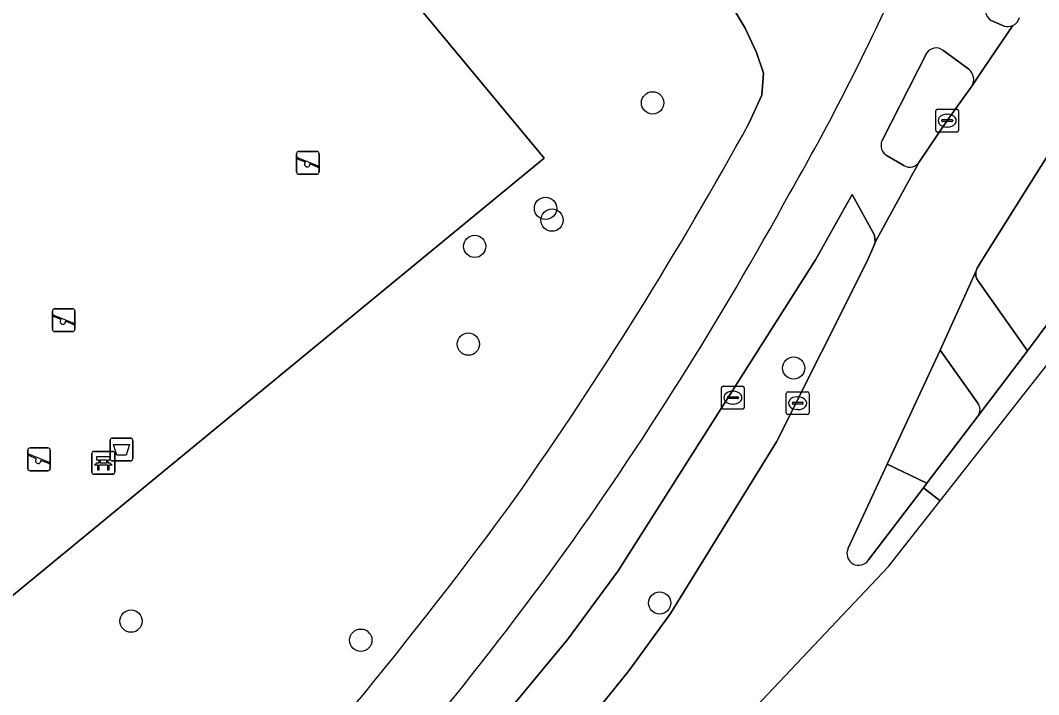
# Model space of a CAD drawing. Extents: x 159888 to 160761, y 384031 to 384750.
# Drawn here: x 160347.29 to 160392, y 384102.44 to 384132.05 of the extents above; entities that cross this region are included whole.
import ezdxf

# ---------------------------------------------------------------- set-up
doc = ezdxf.new("R2010")
doc.units = 0
for name, color, linetype in [('IMGEO_Afvalbak', 7, 'Continuous'), ('IMGEO_Bank', 7, 'Continuous'), ('IMGEO_Berm_groen', 7, 'Continuous'), ('IMGEO_Boom', 7, 'Continuous'), ('IMGEO_Fietspad_gesloten', 7, 'Continuous'), ('IMGEO_Groenvoorziening', 7, 'Continuous'), ('IMGEO_Hek', 7, 'Continuous'), ('IMGEO_Kolk', 7, 'Continuous'), ('IMGEO_Rijbaan_lokaal_gesloten', 7, 'Continuous'), ('IMGEO_Speelvoorziening', 7, 'Continuous'), ('IMGEO_Verkeerseiland_gesloten', 7, 'Continuous'), ('IMGEO_Verkeerseiland_open', 7, 'Continuous'), ('IMGEO_Voetpad_open', 7, 'Continuous')]:
    doc.layers.add(name, color=color, linetype=linetype)

msp = doc.modelspace()

# ---------------------------------------------------------------- linework, layer by layer
at = {"layer": 'IMGEO_Afvalbak'}
for p, q in [((160351.229, 384112.806), (160351.229, 384113.606)), ((160351.229, 384113.606), (160351.229, 384112.806)), ((160351.329, 384113.706), (160352.119, 384113.706)), ((160352.119, 384113.706), (160351.329, 384113.706)), ((160352.219, 384113.606), (160352.219, 384112.806)), ((160352.219, 384112.806), (160352.219, 384113.606)), ((160352.119, 384112.706), (160351.329, 384112.706)), ((160351.329, 384112.706), (160352.119, 384112.706))]:
    msp.add_line(p, q, dxfattribs=at)
msp.add_lwpolyline([(160351.372, 384113.42), (160352.076, 384113.42), (160351.927, 384112.95), (160351.521, 384112.95), (160351.372, 384113.42)], dxfattribs=at)
for centre, start, end in [((160351.329, 384113.606), 90, 180), ((160351.329, 384113.606), 90, 180), ((160352.119, 384113.606), 0, 90), ((160352.119, 384113.606), 360, 90), ((160351.329, 384112.806), 180, 270), ((160351.329, 384112.806), 180, 270), ((160352.119, 384112.806), 270, 0), ((160352.119, 384112.806), 270, 0)]:
    msp.add_arc(centre, 0.1, start, end, dxfattribs=at)
at = {"layer": 'IMGEO_Bank'}
for p, q in [((160350.506, 384113.121), (160351.347, 384113.121)), ((160351.347, 384113.121), (160350.506, 384113.121)), ((160350.431, 384112.196), (160350.431, 384113.037)), ((160350.431, 384113.037), (160350.431, 384112.196)), ((160350.74, 384112.627), (160350.74, 384112.733)), ((160350.784, 384112.733), (160350.784, 384112.627)), ((160351.072, 384112.739), (160350.79, 384112.739)), ((160350.79, 384112.621), (160351.072, 384112.621)), ((160351.078, 384112.627), (160351.078, 384112.733)), ((160351.122, 384112.733), (160351.122, 384112.627)), ((160351.431, 384113.046), (160351.431, 384112.205)), ((160351.431, 384112.205), (160351.431, 384113.046)), ((160351.128, 384112.519), (160350.735, 384112.519)), ((160351.356, 384112.121), (160350.515, 384112.121)), ((160350.515, 384112.121), (160351.356, 384112.121))]:
    msp.add_line(p, q, dxfattribs=at)
for points in [[(160350.678, 384112.519), (160350.536, 384112.519), (160350.648, 384112.621), (160350.734, 384112.621)], [(160350.734, 384112.739), (160350.648, 384112.739), (160350.648, 384112.9), (160351.211, 384112.9), (160351.211, 384112.739), (160351.128, 384112.739)], [(160351.128, 384112.621), (160351.211, 384112.621), (160351.323, 384112.519), (160351.184, 384112.519)], [(160350.728, 384112.512), (160350.728, 384112.305), (160350.685, 384112.305), (160350.685, 384112.512)], [(160351.178, 384112.512), (160351.178, 384112.305), (160351.134, 384112.305), (160351.134, 384112.512)]]:
    msp.add_lwpolyline(points, dxfattribs=at)
for centre, radius, start, end in [((160350.509, 384113.043), 0.0779, 92.4484, 184.2845), ((160350.509, 384113.043), 0.0779, 92.4484, 184.2845), ((160351.353, 384113.043), 0.0779, 2.4484, 94.2845), ((160351.353, 384113.043), 0.0779, 2.4484, 94.2845), ((160350.733, 384112.732), 0.00671, 2.8957, 87.1043), ((160350.733, 384112.628), 0.00671, 272.8957, 357.1043), ((160350.79, 384112.732), 0.00671, 92.8957, 177.1043), ((160350.79, 384112.628), 0.00671, 182.8957, 267.1043), ((160351.072, 384112.732), 0.00671, 2.8957, 87.1043), ((160351.072, 384112.628), 0.00671, 272.8957, 357.1043), ((160351.129, 384112.732), 0.00671, 92.8957, 177.1043), ((160351.129, 384112.628), 0.00671, 182.8957, 267.1043), ((160350.509, 384112.199), 0.0779, 182.4484, 274.2845), ((160350.509, 384112.199), 0.0779, 182.4484, 274.2845), ((160350.678, 384112.512), 0.00671, 2.8957, 87.1043), ((160350.735, 384112.512), 0.00671, 92.8957, 177.1043), ((160351.127, 384112.512), 0.00671, 2.8957, 87.1043), ((160351.184, 384112.512), 0.00671, 92.8957, 177.1043), ((160351.353, 384112.199), 0.0779, 272.4484, 4.2845), ((160351.353, 384112.199), 0.0779, 272.4484, 4.2845)]:
    msp.add_arc(centre, radius, start, end, dxfattribs=at)
at = {"layer": 'IMGEO_Berm_groen'}
msp.add_lwpolyline([(160374.013, 384103.494), (160375.831, 384106.009), (160380.492, 384113.536), (160384.461, 384121.45), (160384.781, 384122.173), (160384.822, 384122.312), (160384.797, 384122.62), (160383.807, 384124.397), (160382.199, 384121.531), (160373.536, 384107.871), (160371.325, 384104.875), (160361.671, 384093.215), (160359.012, 384090.19), (160355.934, 384086.896), (160348.165, 384078.916), (160349.752, 384076.931), (160352.386, 384079.427), (160354.542, 384081.53), (160358.262, 384085.227), (160361.246, 384088.255), (160364.883, 384092.211)], close=True, dxfattribs=at)
at = {"layer": 'IMGEO_Boom'}
for centre in [(160375.048, 384128.422), (160370.348, 384123.793), (160370.632, 384123.275), (160367.236, 384122.121), (160366.961, 384117.832), (160381.247, 384116.783), (160375.358, 384106.467), (160352.146, 384105.671), (160362.235, 384104.832)]:
    msp.add_circle(centre, 0.489, dxfattribs=at)
at = {"layer": 'IMGEO_Fietspad_gesloten'}
for points in [[(160390.492, 384131.794), (160389.916, 384132.045)], [(160389.063, 384129.15), (160389.598, 384129.941), (160390.871, 384131.823)], [(160385.125, 384126.772), (160387.085, 384130.618)], [(160387.8, 384130.734), (160388.933, 384129.896)], [(160386.087, 384125.668), (160385.356, 384126.093)], [(160343.027, 384073.639), (160348.165, 384078.916), (160355.934, 384086.896), (160359.012, 384090.19), (160361.671, 384093.215), (160371.325, 384104.875), (160373.536, 384107.871), (160382.199, 384121.531), (160383.807, 384124.397), (160384.797, 384122.62), (160384.822, 384122.312), (160386.397, 384125.193), (160386.771, 384125.847)]]:
    msp.add_lwpolyline(points, dxfattribs=at)
for centre, radius, start, end in [((160287.618, 384178.07), 107.74, 330.16325, 334.9084), ((160390.19, 384132.5), 0.531, 189.1812, 238.9107), ((160390.643, 384132.312), 0.539, 253.7455, 295.0057), ((160387.498, 384130.334), 0.501, 52.9112, 145.5193), ((160388.586, 384129.451), 0.564, 327.7471, 52.0234), ((160385.608, 384126.558), 0.529, 156.0778, 241.4994), ((160386.337, 384126.109), 0.507, 240.4291, 328.9013), ((160243.312, 384199.891), 157.06, 324.32094, 331.2998), ((160239.409, 384204.202), 162.75, 316.83191, 323.88943)]:
    msp.add_arc(centre, radius, start, end, dxfattribs=at)
at = {"layer": 'IMGEO_Groenvoorziening'}
for points in [[(160277.589, 384144.414), (160324.007, 384087.931), (160370.292, 384125.992), (160320.203, 384186.297)], [(160320.203, 384186.297), (160370.292, 384125.992), (160324.007, 384087.931), (160277.589, 384144.414)], [(160379.282, 384127.516), (160379.845, 384128.761), (160379.915, 384129.723), (160379.606, 384130.629), (160379.114, 384131.705), (160377.405, 384134.588)]]:
    msp.add_lwpolyline(points, dxfattribs=at)
for centre, radius, start, end in [((160222.986, 384213.608), 178.438, 324.95464, 331.15295), ((160216.036, 384222.594), 189.318, 316.90217, 323.93583)]:
    msp.add_arc(centre, radius, start, end, dxfattribs=at)
at = {"layer": 'IMGEO_Hek'}
msp.add_lwpolyline([(160316.691, 384188.671), (160318.655, 384188.161), (160320.203, 384186.297), (160370.292, 384125.992), (160324.007, 384087.931), (160277.589, 384144.414)], dxfattribs=at)
at = {"layer": 'IMGEO_Kolk'}
for p, q in [((160387.484, 384127.217), (160387.484, 384128.069)), ((160387.559, 384128.143), (160388.411, 384128.143)), ((160387.972, 384127.923), (160387.997, 384127.923)), ((160388.485, 384128.069), (160388.485, 384127.217)), ((160387.743, 384127.637), (160387.743, 384127.649)), ((160388.181, 384127.6), (160387.783, 384127.6)), ((160387.786, 384127.686), (160388.184, 384127.686)), ((160387.995, 384127.363), (160387.97, 384127.363)), ((160388.227, 384127.649), (160388.227, 384127.637)), ((160388.411, 384127.143), (160387.559, 384127.143)), ((160378.073, 384115.054), (160378.073, 384115.906)), ((160378.148, 384115.98), (160379, 384115.98)), ((160378.561, 384115.76), (160378.586, 384115.76)), ((160379.074, 384115.906), (160379.074, 384115.054)), ((160380.993, 384115.738), (160381.845, 384115.738)), ((160378.332, 384115.474), (160378.332, 384115.486)), ((160378.77, 384115.437), (160378.372, 384115.437)), ((160378.375, 384115.523), (160378.773, 384115.523)), ((160378.816, 384115.486), (160378.816, 384115.474)), ((160380.918, 384114.812), (160380.918, 384115.664)), ((160381.406, 384115.518), (160381.431, 384115.518)), ((160381.919, 384115.664), (160381.919, 384114.812)), ((160379, 384114.98), (160378.148, 384114.98)), ((160378.584, 384115.2), (160378.559, 384115.2)), ((160381.177, 384115.232), (160381.177, 384115.244)), ((160381.615, 384115.195), (160381.217, 384115.195)), ((160381.22, 384115.281), (160381.618, 384115.281)), ((160381.429, 384114.958), (160381.404, 384114.958)), ((160381.661, 384115.244), (160381.661, 384115.232)), ((160381.845, 384114.738), (160380.993, 384114.738))]:
    msp.add_line(p, q, dxfattribs=at)
for points in [[(160387.484, 384127.217), (160387.484, 384128.069)], [(160387.559, 384128.143), (160388.411, 384128.143)], [(160388.485, 384128.069), (160388.485, 384127.217)], [(160388.411, 384127.143), (160387.559, 384127.143)], [(160378.073, 384115.054), (160378.073, 384115.906)], [(160378.148, 384115.98), (160379, 384115.98)], [(160379.074, 384115.906), (160379.074, 384115.054)], [(160380.993, 384115.738), (160381.845, 384115.738)], [(160380.918, 384114.812), (160380.918, 384115.664)], [(160381.919, 384115.664), (160381.919, 384114.812)], [(160379, 384114.98), (160378.148, 384114.98)], [(160381.845, 384114.738), (160380.993, 384114.738)]]:
    msp.add_lwpolyline(points, dxfattribs=at)
for centre, radius, start, end in [((160387.561, 384128.067), 0.0765, 91.552, 178.448), ((160387.561, 384128.067), 0.0765, 91.552, 178.448), ((160388.409, 384128.067), 0.0765, 1.552, 88.448), ((160388.409, 384128.067), 0.0765, 1.552, 88.448), ((160387.783, 384127.646), 0.0403, 85.8775, 175.7526), ((160387.78, 384127.636), 0.0366, 178.938, 274.7102), ((160388.184, 384127.643), 0.043, 264.8664, 352.4533), ((160388.188, 384127.648), 0.0386, 1.7309, 96.639), ((160387.561, 384127.219), 0.0765, 181.552, 268.448), ((160387.561, 384127.219), 0.0765, 181.552, 268.448), ((160388.409, 384127.219), 0.0765, 271.552, 358.448), ((160388.409, 384127.219), 0.0765, 271.552, 358.448), ((160378.15, 384115.904), 0.0765, 91.552, 178.448), ((160378.15, 384115.904), 0.0765, 91.552, 178.448), ((160378.998, 384115.904), 0.0765, 1.552, 88.448), ((160378.998, 384115.904), 0.0765, 1.552, 88.448), ((160380.995, 384115.662), 0.0765, 91.552, 178.448), ((160380.995, 384115.662), 0.0765, 91.552, 178.448), ((160381.843, 384115.662), 0.0765, 1.552, 88.448), ((160381.843, 384115.662), 0.0765, 1.552, 88.448), ((160378.372, 384115.483), 0.0403, 85.8775, 175.7526), ((160378.369, 384115.473), 0.0366, 178.938, 274.7102), ((160378.773, 384115.48), 0.043, 264.8664, 352.4533), ((160378.777, 384115.485), 0.0386, 1.7309, 96.639), ((160378.15, 384115.056), 0.0765, 181.552, 268.448), ((160378.15, 384115.056), 0.0765, 181.552, 268.448), ((160378.998, 384115.056), 0.0765, 271.552, 358.448), ((160378.998, 384115.056), 0.0765, 271.552, 358.448), ((160381.217, 384115.241), 0.0403, 85.8775, 175.7526), ((160381.214, 384115.231), 0.0366, 178.938, 274.7102), ((160381.618, 384115.238), 0.043, 264.8664, 352.4533), ((160381.622, 384115.243), 0.0386, 1.7309, 96.639), ((160380.995, 384114.814), 0.0765, 181.552, 268.448), ((160380.995, 384114.814), 0.0765, 181.552, 268.448), ((160381.843, 384114.814), 0.0765, 271.552, 358.448), ((160381.843, 384114.814), 0.0765, 271.552, 358.448)]:
    msp.add_arc(centre, radius, start, end, dxfattribs=at)
for centre, major_axis, ratio, start_param, end_param in [((160387.971, 384127.643), (-0.387, 0.002), 0.722429, 4.712389, 7.853982), ((160387.996, 384127.643), (-0.39, 0.002), 0.717154, 1.570796, 4.712389), ((160378.56, 384115.48), (-0.387, 0.002), 0.722429, 4.712389, 7.853982), ((160378.585, 384115.48), (-0.39, 0.002), 0.717154, 1.570796, 4.712389), ((160381.405, 384115.238), (-0.387, 0.002), 0.722429, 4.712389, 7.853982), ((160381.43, 384115.238), (-0.39, 0.002), 0.717154, 1.570796, 4.712389)]:
    msp.add_ellipse(centre, major_axis=major_axis, ratio=ratio, start_param=start_param, end_param=end_param, dxfattribs=at)
at = {"layer": 'IMGEO_Rijbaan_lokaal_gesloten'}
for points in [[(160390.871, 384131.823), (160389.598, 384129.941), (160389.063, 384129.15), (160387.985, 384127.643), (160386.771, 384125.847), (160386.397, 384125.193), (160384.822, 384122.312), (160384.781, 384122.173), (160384.461, 384121.45), (160380.492, 384113.536), (160375.831, 384106.009), (160374.013, 384103.494), (160364.883, 384092.211), (160361.246, 384088.255), (160358.262, 384085.227), (160354.542, 384081.53), (160352.386, 384079.427), (160349.752, 384076.931), (160345.686, 384073.078)], [(160383.638, 384108.87), (160385.348, 384112.555), (160387.674, 384117.569), (160389.256, 384121.047), (160389.308, 384121.162), (160389.474, 384121.457), (160392.487, 384126.257), (160393.99, 384128.191), (160395.464, 384129.872)], [(160304.005, 384030.821), (160347.496, 384067.978), (160385.413, 384108.074), (160387.672, 384110.946), (160386.938, 384111.52), (160384.534, 384108.359)]]:
    msp.add_lwpolyline(points, dxfattribs=at)
msp.add_lwpolyline([(160394.994, 384120.252), (160394.072, 384120.978), (160391.515, 384117.537), (160389.348, 384114.688), (160387.092, 384111.722), (160386.938, 384111.52), (160387.672, 384110.946)], close=True, dxfattribs=at)
for centre, radius, start, end in [((160390.641, 384132.317), 0.545, 294.9561, 344.4679), ((160384.1, 384108.639), 0.517, 153.4965, 327.1102)]:
    msp.add_arc(centre, radius, start, end, dxfattribs=at)
at = {"layer": 'IMGEO_Speelvoorziening'}
for p, q in [((160359.418, 384125.392), (160359.418, 384126.192)), ((160359.418, 384126.192), (160359.418, 384125.392)), ((160359.487, 384126.017), (160360.363, 384125.664)), ((160359.518, 384126.292), (160360.308, 384126.292)), ((160360.308, 384126.292), (160359.518, 384126.292)), ((160360.408, 384126.192), (160360.408, 384125.392)), ((160360.408, 384125.392), (160360.408, 384126.192)), ((160359.801, 384125.82), (160359.462, 384125.957)), ((160360.339, 384125.604), (160359.999, 384125.741)), ((160360.308, 384125.292), (160359.518, 384125.292)), ((160359.518, 384125.292), (160360.308, 384125.292)), ((160348.791, 384119.384), (160349.581, 384119.384)), ((160349.581, 384119.384), (160348.791, 384119.384)), ((160348.691, 384118.484), (160348.691, 384119.284)), ((160348.691, 384119.284), (160348.691, 384118.484)), ((160349.074, 384118.912), (160348.735, 384119.049)), ((160348.76, 384119.109), (160349.636, 384118.756)), ((160349.681, 384119.284), (160349.681, 384118.484)), ((160349.681, 384118.484), (160349.681, 384119.284)), ((160349.612, 384118.696), (160349.272, 384118.833)), ((160349.581, 384118.384), (160348.791, 384118.384)), ((160348.791, 384118.384), (160349.581, 384118.384)), ((160347.61, 384112.374), (160347.61, 384113.174)), ((160347.61, 384113.174), (160347.61, 384112.374)), ((160347.71, 384113.274), (160348.5, 384113.274)), ((160348.5, 384113.274), (160347.71, 384113.274)), ((160348.6, 384113.174), (160348.6, 384112.374)), ((160348.6, 384112.374), (160348.6, 384113.174)), ((160347.993, 384112.802), (160347.654, 384112.939)), ((160347.679, 384112.999), (160348.555, 384112.646)), ((160348.531, 384112.586), (160348.191, 384112.723)), ((160348.5, 384112.274), (160347.71, 384112.274)), ((160347.71, 384112.274), (160348.5, 384112.274))]:
    msp.add_line(p, q, dxfattribs=at)
for centre, radius, start, end in [((160359.518, 384126.192), 0.1, 90, 180), ((160359.518, 384126.192), 0.1, 90, 180), ((160359.475, 384125.987), 0.0327, 68.078, 248.078), ((160360.308, 384126.192), 0.1, 0, 90), ((160360.308, 384126.192), 0.1, 360, 90), ((160359.88, 384125.73), 0.12, 130.9928, 5.1632), ((160360.351, 384125.634), 0.0327, 248.078, 68.078), ((160359.518, 384125.392), 0.1, 180, 270), ((160359.518, 384125.392), 0.1, 180, 270), ((160360.308, 384125.392), 0.1, 270, 0), ((160360.308, 384125.392), 0.1, 270, 0), ((160348.791, 384119.284), 0.1, 90, 180), ((160348.791, 384119.284), 0.1, 90, 180), ((160349.581, 384119.284), 0.1, 0, 90), ((160349.581, 384119.284), 0.1, 360, 90), ((160348.748, 384119.079), 0.0327, 68.078, 248.078), ((160349.153, 384118.822), 0.12, 130.9928, 5.1632), ((160348.791, 384118.484), 0.1, 180, 270), ((160348.791, 384118.484), 0.1, 180, 270), ((160349.581, 384118.484), 0.1, 270, 0), ((160349.581, 384118.484), 0.1, 270, 0), ((160349.624, 384118.726), 0.0327, 248.078, 68.078), ((160347.71, 384113.174), 0.1, 90, 180), ((160347.71, 384113.174), 0.1, 90, 180), ((160348.5, 384113.174), 0.1, 0, 90), ((160348.5, 384113.174), 0.1, 360, 90), ((160347.667, 384112.969), 0.0327, 68.078, 248.078), ((160348.072, 384112.712), 0.12, 130.9928, 5.1632), ((160348.543, 384112.616), 0.0327, 248.078, 68.078), ((160347.71, 384112.374), 0.1, 180, 270), ((160347.71, 384112.374), 0.1, 180, 270), ((160348.5, 384112.374), 0.1, 270, 0), ((160348.5, 384112.374), 0.1, 270, 0)]:
    msp.add_arc(centre, radius, start, end, dxfattribs=at)
at = {"layer": 'IMGEO_Verkeerseiland_gesloten'}
for points in [[(160389.916, 384132.045), (160390.492, 384131.794)], [(160387.085, 384130.618), (160385.125, 384126.772)], [(160388.933, 384129.896), (160387.8, 384130.734)], [(160386.771, 384125.847), (160387.985, 384127.643), (160389.063, 384129.15)], [(160385.356, 384126.093), (160386.087, 384125.668)]]:
    msp.add_lwpolyline(points, dxfattribs=at)
for centre, radius, start, end in [((160390.19, 384132.5), 0.531, 189.1812, 238.9107), ((160390.641, 384132.317), 0.545, 294.9561, 344.4679), ((160390.643, 384132.312), 0.539, 253.7455, 295.0057), ((160387.498, 384130.334), 0.501, 52.9112, 145.5193), ((160388.586, 384129.451), 0.564, 327.7471, 52.0234), ((160385.608, 384126.558), 0.529, 156.0778, 241.4994), ((160386.337, 384126.109), 0.507, 240.4291, 328.9013)]:
    msp.add_arc(centre, radius, start, end, dxfattribs=at)
at = {"layer": 'IMGEO_Verkeerseiland_open'}
msp.add_lwpolyline([(160395.819, 384123.596), (160392.487, 384126.257), (160389.474, 384121.457), (160389.308, 384121.162), (160389.256, 384121.047), (160389.246, 384121.007), (160389.239, 384120.967), (160389.236, 384120.926), (160389.237, 384120.885), (160389.241, 384120.845), (160389.249, 384120.805), (160389.261, 384120.765), (160389.276, 384120.727), (160389.294, 384120.691), (160389.315, 384120.656), (160389.335, 384120.629), (160391.515, 384117.537), (160394.072, 384120.978), (160394.514, 384121.573)], close=True, dxfattribs=at)
for points in [[(160389.331, 384115.234), (160387.674, 384117.569), (160385.348, 384112.555), (160387.092, 384111.722), (160389.348, 384114.688)], [(160384.534, 384108.359), (160386.938, 384111.52), (160387.092, 384111.722), (160385.348, 384112.555), (160383.638, 384108.87)]]:
    msp.add_lwpolyline(points, dxfattribs=at)
for centre, radius, start, end in [((160388.963, 384114.949), 0.466, 325.8576, 37.7092), ((160384.1, 384108.639), 0.517, 153.4965, 327.1102)]:
    msp.add_arc(centre, radius, start, end, dxfattribs=at)
at = {"layer": 'IMGEO_Voetpad_open'}
for points in [[(160380.392, 384136.556), (160377.405, 384134.588), (160379.114, 384131.705), (160379.606, 384130.629), (160379.915, 384129.723), (160379.845, 384128.761), (160379.282, 384127.516)], [(160389.348, 384114.688), (160391.515, 384117.537), (160389.335, 384120.629), (160389.315, 384120.656), (160389.294, 384120.691), (160389.276, 384120.727), (160389.261, 384120.765), (160389.249, 384120.805), (160389.241, 384120.845), (160389.237, 384120.885), (160389.236, 384120.926), (160389.239, 384120.967), (160389.246, 384121.007), (160389.256, 384121.047), (160387.674, 384117.569), (160389.331, 384115.234)]]:
    msp.add_lwpolyline(points, dxfattribs=at)
for centre, radius, start, end in [((160287.618, 384178.07), 107.74, 330.16325, 334.9084), ((160222.986, 384213.608), 178.438, 324.95464, 331.15295), ((160243.312, 384199.891), 157.06, 324.32094, 331.2998), ((160388.963, 384114.949), 0.466, 325.8576, 37.7092), ((160216.036, 384222.594), 189.318, 316.90217, 323.93583), ((160239.409, 384204.202), 162.75, 316.83191, 323.88943)]:
    msp.add_arc(centre, radius, start, end, dxfattribs=at)

doc.saveas('drawing.dxf')
